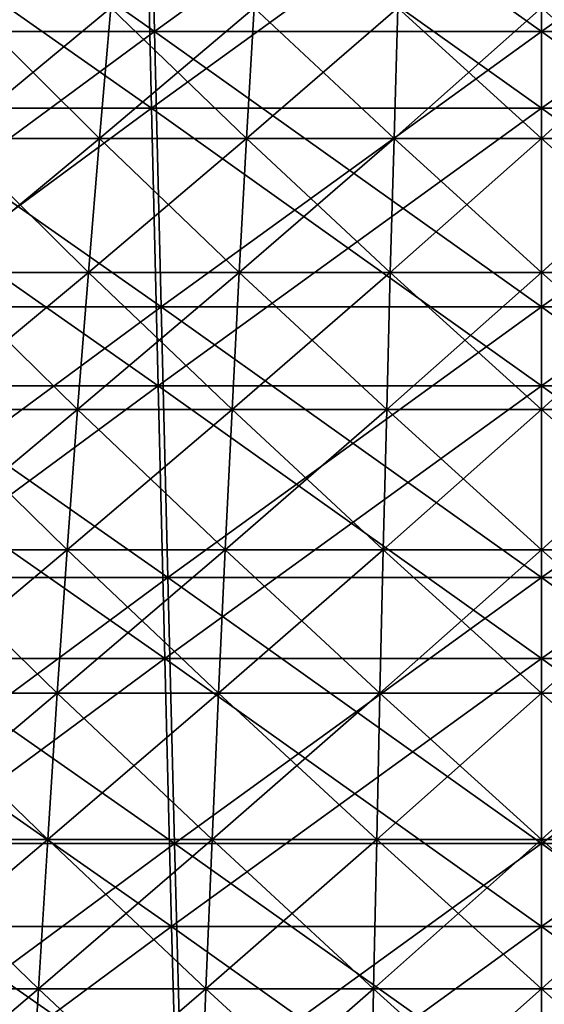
# Model space of a CAD drawing. Header units: millimetres. Extents: x -250 to 250, y -45 to 4150.
# Tile 459 of 656: x -8 to 0, y 3986 to 4002. Entities that reach past the tile are written whole.
import ezdxf

# ---------------------------------------------------------------- set-up
doc = ezdxf.new("R2010")
doc.units = ezdxf.units.MM
doc.header["$LTSCALE"] = 81.481481
for name, color, linetype in [('19', 7, 'CONTINUOUS'), ('20', 7, 'CONTINUOUS'), ('21', 7, 'CONTINUOUS'), ('22', 7, 'CONTINUOUS'), ('23', 7, 'CONTINUOUS'), ('24', 7, 'CONTINUOUS')]:
    doc.layers.add(name, color=color, linetype=linetype)

msp = doc.modelspace()

# ---------------------------------------------------------------- linework, layer by layer
at = {"layer": '19', "color": 7, "linetype": 'CONTINUOUS'}
for points in [[(-6.273, 4005.044, -203.589), (-12.339, 4000.58, -200.054), (-12.539, 4005.044, -203.299), (-6.273, 4005.044, -203.589)], [(-6.172, 4000.58, -200.339), (-12.339, 4000.58, -200.054), (-6.273, 4005.044, -203.589), (-6.172, 4000.58, -200.339)], [(0, 4005.044, -203.685), (-6.172, 4000.58, -200.339), (-6.273, 4005.044, -203.589), (0, 4005.044, -203.685)], [(0, 4000.58, -200.434), (-6.172, 4000.58, -200.339), (0, 4005.044, -203.685), (0, 4000.58, -200.434)], [(6.172, 4000.58, -200.339), (0, 4000.58, -200.434), (6.273, 4005.044, -203.589), (6.172, 4000.58, -200.339)], [(6.273, 4005.044, -203.589), (0, 4000.58, -200.434), (0, 4005.044, -203.685), (6.273, 4005.044, -203.589)], [(-6.172, 4000.58, -200.339), (-12.133, 3996.189, -196.711), (-12.339, 4000.58, -200.054), (-6.172, 4000.58, -200.339)], [(-6.069, 3996.189, -196.991), (-12.133, 3996.189, -196.711), (-6.172, 4000.58, -200.339), (-6.069, 3996.189, -196.991)], [(0, 4000.58, -200.434), (-6.069, 3996.189, -196.991), (-6.172, 4000.58, -200.339), (0, 4000.58, -200.434)], [(0, 3996.189, -197.084), (-6.069, 3996.189, -196.991), (0, 4000.58, -200.434), (0, 3996.189, -197.084)], [(6.069, 3996.189, -196.991), (0, 3996.189, -197.084), (6.172, 4000.58, -200.339), (6.069, 3996.189, -196.991)], [(6.172, 4000.58, -200.339), (0, 3996.189, -197.084), (0, 4000.58, -200.434), (6.172, 4000.58, -200.339)], [(-6.069, 3996.189, -196.991), (-11.921, 3991.873, -193.272), (-12.133, 3996.189, -196.711), (-6.069, 3996.189, -196.991)], [(-5.963, 3991.873, -193.547), (-11.921, 3991.873, -193.272), (-6.069, 3996.189, -196.991), (-5.963, 3991.873, -193.547)], [(0, 3996.189, -197.084), (-5.963, 3991.873, -193.547), (-6.069, 3996.189, -196.991), (0, 3996.189, -197.084)], [(0, 3991.873, -193.639), (-5.963, 3991.873, -193.547), (0, 3996.189, -197.084), (0, 3991.873, -193.639)], [(5.963, 3991.873, -193.547), (0, 3991.873, -193.639), (6.069, 3996.189, -196.991), (5.963, 3991.873, -193.547)], [(6.069, 3996.189, -196.991), (0, 3991.873, -193.639), (0, 3996.189, -197.084), (6.069, 3996.189, -196.991)], [(-5.963, 3991.873, -193.547), (-11.703, 3987.635, -189.738), (-11.921, 3991.873, -193.272), (-5.963, 3991.873, -193.547)], [(-5.854, 3987.635, -190.009), (-11.703, 3987.635, -189.738), (-5.963, 3991.873, -193.547), (-5.854, 3987.635, -190.009)], [(0, 3991.873, -193.639), (-5.854, 3987.635, -190.009), (-5.963, 3991.873, -193.547), (0, 3991.873, -193.639)], [(0, 3987.635, -190.099), (-5.854, 3987.635, -190.009), (0, 3991.873, -193.639), (0, 3987.635, -190.099)], [(5.854, 3987.635, -190.009), (0, 3987.635, -190.099), (5.963, 3991.873, -193.547), (5.854, 3987.635, -190.009)], [(5.963, 3991.873, -193.547), (0, 3987.635, -190.099), (0, 3991.873, -193.639), (5.963, 3991.873, -193.547)], [(-5.854, 3987.635, -190.009), (-11.479, 3983.475, -186.112), (-11.703, 3987.635, -189.738), (-5.854, 3987.635, -190.009)], [(-5.742, 3983.475, -186.377), (-11.479, 3983.475, -186.112), (-5.854, 3987.635, -190.009), (-5.742, 3983.475, -186.377)], [(0, 3987.635, -190.099), (-5.742, 3983.475, -186.377), (-5.854, 3987.635, -190.009), (0, 3987.635, -190.099)], [(0, 3983.475, -186.466), (-5.742, 3983.475, -186.377), (0, 3987.635, -190.099), (0, 3983.475, -186.466)], [(5.742, 3983.475, -186.377), (0, 3983.475, -186.466), (5.854, 3987.635, -190.009), (5.742, 3983.475, -186.377)], [(5.854, 3987.635, -190.009), (0, 3983.475, -186.466), (0, 3987.635, -190.099), (5.854, 3987.635, -190.009)]]:
    msp.add_3dface(points, dxfattribs=at)
at = {"layer": '20', "color": 7, "linetype": 'CONTINUOUS'}
for points in [[(-12.339, 4000.58, 200.054), (-6.172, 4000.58, 200.339), (-12.539, 4005.044, 203.299), (-12.339, 4000.58, 200.054)], [(-12.539, 4005.044, 203.299), (-6.172, 4000.58, 200.339), (-6.273, 4005.044, 203.589), (-12.539, 4005.044, 203.299)], [(-6.172, 4000.58, 200.339), (0, 4000.58, 200.434), (-6.273, 4005.044, 203.589), (-6.172, 4000.58, 200.339)], [(-6.273, 4005.044, 203.589), (0, 4000.58, 200.434), (0, 4005.044, 203.685), (-6.273, 4005.044, 203.589)], [(0, 4000.58, 200.434), (6.172, 4000.58, 200.339), (0, 4005.044, 203.685), (0, 4000.58, 200.434)], [(0, 4005.044, 203.685), (6.172, 4000.58, 200.339), (6.273, 4005.044, 203.589), (0, 4005.044, 203.685)], [(-12.133, 3996.189, 196.711), (-6.069, 3996.189, 196.991), (-12.339, 4000.58, 200.054), (-12.133, 3996.189, 196.711)], [(-12.339, 4000.58, 200.054), (-6.069, 3996.189, 196.991), (-6.172, 4000.58, 200.339), (-12.339, 4000.58, 200.054)], [(-6.069, 3996.189, 196.991), (0, 3996.189, 197.084), (-6.172, 4000.58, 200.339), (-6.069, 3996.189, 196.991)], [(-6.172, 4000.58, 200.339), (0, 3996.189, 197.084), (0, 4000.58, 200.434), (-6.172, 4000.58, 200.339)], [(0, 3996.189, 197.084), (6.069, 3996.189, 196.991), (0, 4000.58, 200.434), (0, 3996.189, 197.084)], [(0, 4000.58, 200.434), (6.069, 3996.189, 196.991), (6.172, 4000.58, 200.339), (0, 4000.58, 200.434)], [(-11.921, 3991.873, 193.272), (-5.963, 3991.873, 193.547), (-12.133, 3996.189, 196.711), (-11.921, 3991.873, 193.272)], [(-12.133, 3996.189, 196.711), (-5.963, 3991.873, 193.547), (-6.069, 3996.189, 196.991), (-12.133, 3996.189, 196.711)], [(-5.963, 3991.873, 193.547), (0, 3991.873, 193.639), (-6.069, 3996.189, 196.991), (-5.963, 3991.873, 193.547)], [(-6.069, 3996.189, 196.991), (0, 3991.873, 193.639), (0, 3996.189, 197.084), (-6.069, 3996.189, 196.991)], [(0, 3991.873, 193.639), (5.963, 3991.873, 193.547), (0, 3996.189, 197.084), (0, 3991.873, 193.639)], [(0, 3996.189, 197.084), (5.963, 3991.873, 193.547), (6.069, 3996.189, 196.991), (0, 3996.189, 197.084)], [(-11.703, 3987.635, 189.738), (-5.854, 3987.635, 190.009), (-11.921, 3991.873, 193.272), (-11.703, 3987.635, 189.738)], [(-11.921, 3991.873, 193.272), (-5.854, 3987.635, 190.009), (-5.963, 3991.873, 193.547), (-11.921, 3991.873, 193.272)], [(-5.854, 3987.635, 190.009), (0, 3987.635, 190.099), (-5.963, 3991.873, 193.547), (-5.854, 3987.635, 190.009)], [(-5.963, 3991.873, 193.547), (0, 3987.635, 190.099), (0, 3991.873, 193.639), (-5.963, 3991.873, 193.547)], [(0, 3987.635, 190.099), (5.854, 3987.635, 190.009), (0, 3991.873, 193.639), (0, 3987.635, 190.099)], [(0, 3991.873, 193.639), (5.854, 3987.635, 190.009), (5.963, 3991.873, 193.547), (0, 3991.873, 193.639)], [(-11.479, 3983.475, 186.112), (-5.742, 3983.475, 186.377), (-11.703, 3987.635, 189.738), (-11.479, 3983.475, 186.112)], [(-11.703, 3987.635, 189.738), (-5.742, 3983.475, 186.377), (-5.854, 3987.635, 190.009), (-11.703, 3987.635, 189.738)], [(-5.742, 3983.475, 186.377), (0, 3983.475, 186.466), (-5.854, 3987.635, 190.009), (-5.742, 3983.475, 186.377)], [(-5.854, 3987.635, 190.009), (0, 3983.475, 186.466), (0, 3987.635, 190.099), (-5.854, 3987.635, 190.009)], [(0, 3983.475, 186.466), (5.742, 3983.475, 186.377), (0, 3987.635, 190.099), (0, 3983.475, 186.466)], [(0, 3987.635, 190.099), (5.742, 3983.475, 186.377), (5.854, 3987.635, 190.009), (0, 3987.635, 190.099)]]:
    msp.add_3dface(points, dxfattribs=at)
at = {"layer": '21', "color": 7, "linetype": 'CONTINUOUS'}
for points in [[(-6.223, 4006.221, 201.972), (-12.241, 4001.793, 198.466), (-12.439, 4006.221, 201.685), (-6.223, 4006.221, 201.972)], [(-6.123, 4001.793, 198.749), (-12.241, 4001.793, 198.466), (-6.223, 4006.221, 201.972), (-6.123, 4001.793, 198.749)], [(0, 4006.221, 202.068), (-6.123, 4001.793, 198.749), (-6.223, 4006.221, 201.972), (0, 4006.221, 202.068)], [(0, 4001.793, 198.843), (-6.123, 4001.793, 198.749), (0, 4006.221, 202.068), (0, 4001.793, 198.843)], [(6.123, 4001.793, 198.749), (0, 4001.793, 198.843), (6.223, 4006.221, 201.972), (6.123, 4001.793, 198.749)], [(6.223, 4006.221, 201.972), (0, 4001.793, 198.843), (0, 4006.221, 202.068), (6.223, 4006.221, 201.972)], [(-6.123, 4001.793, 198.749), (-12.036, 3997.437, 195.151), (-12.241, 4001.793, 198.466), (-6.123, 4001.793, 198.749)], [(-6.021, 3997.437, 195.429), (-12.036, 3997.437, 195.151), (-6.123, 4001.793, 198.749), (-6.021, 3997.437, 195.429)], [(0, 4001.793, 198.843), (-6.021, 3997.437, 195.429), (-6.123, 4001.793, 198.749), (0, 4001.793, 198.843)], [(0, 3997.437, 195.521), (-6.021, 3997.437, 195.429), (0, 4001.793, 198.843), (0, 3997.437, 195.521)], [(6.021, 3997.437, 195.429), (0, 3997.437, 195.521), (6.123, 4001.793, 198.749), (6.021, 3997.437, 195.429)], [(6.123, 4001.793, 198.749), (0, 3997.437, 195.521), (0, 4001.793, 198.843), (6.123, 4001.793, 198.749)], [(-6.021, 3997.437, 195.429), (-11.826, 3993.156, 191.74), (-12.036, 3997.437, 195.151), (-6.021, 3997.437, 195.429)], [(-5.916, 3993.156, 192.013), (-11.826, 3993.156, 191.74), (-6.021, 3997.437, 195.429), (-5.916, 3993.156, 192.013)], [(0, 3997.437, 195.521), (-5.916, 3993.156, 192.013), (-6.021, 3997.437, 195.429), (0, 3997.437, 195.521)], [(0, 3993.156, 192.104), (-5.916, 3993.156, 192.013), (0, 3997.437, 195.521), (0, 3993.156, 192.104)], [(5.916, 3993.156, 192.013), (0, 3993.156, 192.104), (6.021, 3997.437, 195.429), (5.916, 3993.156, 192.013)], [(6.021, 3997.437, 195.429), (0, 3993.156, 192.104), (0, 3997.437, 195.521), (6.021, 3997.437, 195.429)], [(-5.916, 3993.156, 192.013), (-11.61, 3988.952, 188.236), (-11.826, 3993.156, 191.74), (-5.916, 3993.156, 192.013)], [(-5.808, 3988.952, 188.504), (-11.61, 3988.952, 188.236), (-5.916, 3993.156, 192.013), (-5.808, 3988.952, 188.504)], [(0, 3993.156, 192.104), (-5.808, 3988.952, 188.504), (-5.916, 3993.156, 192.013), (0, 3993.156, 192.104)], [(0, 3988.952, 188.593), (-5.808, 3988.952, 188.504), (0, 3993.156, 192.104), (0, 3988.952, 188.593)], [(5.808, 3988.952, 188.504), (0, 3988.952, 188.593), (5.916, 3993.156, 192.013), (5.808, 3988.952, 188.504)], [(5.916, 3993.156, 192.013), (0, 3988.952, 188.593), (0, 3993.156, 192.104), (5.916, 3993.156, 192.013)], [(-5.808, 3988.952, 188.504), (-11.388, 3984.826, 184.64), (-11.61, 3988.952, 188.236), (-5.808, 3988.952, 188.504)], [(-5.697, 3984.826, 184.903), (-11.388, 3984.826, 184.64), (-5.808, 3988.952, 188.504), (-5.697, 3984.826, 184.903)], [(0, 3988.952, 188.593), (-5.697, 3984.826, 184.903), (-5.808, 3988.952, 188.504), (0, 3988.952, 188.593)], [(0, 3984.826, 184.991), (-5.697, 3984.826, 184.903), (0, 3988.952, 188.593), (0, 3984.826, 184.991)], [(5.697, 3984.826, 184.903), (0, 3984.826, 184.991), (5.808, 3988.952, 188.504), (5.697, 3984.826, 184.903)], [(5.808, 3988.952, 188.504), (0, 3984.826, 184.991), (0, 3988.952, 188.593), (5.808, 3988.952, 188.504)]]:
    msp.add_3dface(points, dxfattribs=at)
at = {"layer": '22', "color": 7, "linetype": 'CONTINUOUS'}
for points in [[(-12.241, 4001.793, -198.466), (-6.123, 4001.793, -198.749), (-12.439, 4006.221, -201.685), (-12.241, 4001.793, -198.466)], [(-12.439, 4006.221, -201.685), (-6.123, 4001.793, -198.749), (-6.223, 4006.221, -201.972), (-12.439, 4006.221, -201.685)], [(-6.123, 4001.793, -198.749), (0, 4001.793, -198.843), (-6.223, 4006.221, -201.972), (-6.123, 4001.793, -198.749)], [(-6.223, 4006.221, -201.972), (0, 4001.793, -198.843), (0, 4006.221, -202.068), (-6.223, 4006.221, -201.972)], [(0, 4001.793, -198.843), (6.123, 4001.793, -198.749), (0, 4006.221, -202.068), (0, 4001.793, -198.843)], [(0, 4006.221, -202.068), (6.123, 4001.793, -198.749), (6.223, 4006.221, -201.972), (0, 4006.221, -202.068)], [(-12.036, 3997.437, -195.151), (-6.021, 3997.437, -195.429), (-12.241, 4001.793, -198.466), (-12.036, 3997.437, -195.151)], [(-12.241, 4001.793, -198.466), (-6.021, 3997.437, -195.429), (-6.123, 4001.793, -198.749), (-12.241, 4001.793, -198.466)], [(-6.021, 3997.437, -195.429), (0, 3997.437, -195.521), (-6.123, 4001.793, -198.749), (-6.021, 3997.437, -195.429)], [(-6.123, 4001.793, -198.749), (0, 3997.437, -195.521), (0, 4001.793, -198.843), (-6.123, 4001.793, -198.749)], [(0, 3997.437, -195.521), (6.021, 3997.437, -195.429), (0, 4001.793, -198.843), (0, 3997.437, -195.521)], [(0, 4001.793, -198.843), (6.021, 3997.437, -195.429), (6.123, 4001.793, -198.749), (0, 4001.793, -198.843)], [(-11.826, 3993.156, -191.74), (-5.916, 3993.156, -192.013), (-12.036, 3997.437, -195.151), (-11.826, 3993.156, -191.74)], [(-12.036, 3997.437, -195.151), (-5.916, 3993.156, -192.013), (-6.021, 3997.437, -195.429), (-12.036, 3997.437, -195.151)], [(-5.916, 3993.156, -192.013), (0, 3993.156, -192.104), (-6.021, 3997.437, -195.429), (-5.916, 3993.156, -192.013)], [(-6.021, 3997.437, -195.429), (0, 3993.156, -192.104), (0, 3997.437, -195.521), (-6.021, 3997.437, -195.429)], [(0, 3993.156, -192.104), (5.916, 3993.156, -192.013), (0, 3997.437, -195.521), (0, 3993.156, -192.104)], [(0, 3997.437, -195.521), (5.916, 3993.156, -192.013), (6.021, 3997.437, -195.429), (0, 3997.437, -195.521)], [(-11.61, 3988.952, -188.236), (-5.808, 3988.952, -188.504), (-11.826, 3993.156, -191.74), (-11.61, 3988.952, -188.236)], [(-11.826, 3993.156, -191.74), (-5.808, 3988.952, -188.504), (-5.916, 3993.156, -192.013), (-11.826, 3993.156, -191.74)], [(-5.808, 3988.952, -188.504), (0, 3988.952, -188.593), (-5.916, 3993.156, -192.013), (-5.808, 3988.952, -188.504)], [(-5.916, 3993.156, -192.013), (0, 3988.952, -188.593), (0, 3993.156, -192.104), (-5.916, 3993.156, -192.013)], [(0, 3988.952, -188.593), (5.808, 3988.952, -188.504), (0, 3993.156, -192.104), (0, 3988.952, -188.593)], [(0, 3993.156, -192.104), (5.808, 3988.952, -188.504), (5.916, 3993.156, -192.013), (0, 3993.156, -192.104)], [(-11.388, 3984.826, -184.64), (-5.697, 3984.826, -184.903), (-11.61, 3988.952, -188.236), (-11.388, 3984.826, -184.64)], [(-11.61, 3988.952, -188.236), (-5.697, 3984.826, -184.903), (-5.808, 3988.952, -188.504), (-11.61, 3988.952, -188.236)], [(-5.697, 3984.826, -184.903), (0, 3984.826, -184.991), (-5.808, 3988.952, -188.504), (-5.697, 3984.826, -184.903)], [(-5.808, 3988.952, -188.504), (0, 3984.826, -184.991), (0, 3988.952, -188.593), (-5.808, 3988.952, -188.504)], [(0, 3984.826, -184.991), (5.697, 3984.826, -184.903), (0, 3988.952, -188.593), (0, 3984.826, -184.991)], [(0, 3988.952, -188.593), (5.697, 3984.826, -184.903), (5.808, 3988.952, -188.504), (0, 3988.952, -188.593)]]:
    msp.add_3dface(points, dxfattribs=at)
at = {"layer": '23', "color": 7, "linetype": 'CONTINUOUS'}
for points in [[(-9.319, 4000.099, 75.26), (-6.997, 4000.099, 75.512), (-9.079, 4002.165, 73.324), (-9.319, 4000.099, 75.26)], [(-9.079, 4002.165, 73.324), (-6.997, 4000.099, 75.512), (-6.817, 4002.165, 73.569), (-9.079, 4002.165, 73.324)], [(-6.997, 4000.099, 75.512), (-4.668, 4000.099, 75.691), (-6.817, 4002.165, 73.569), (-6.997, 4000.099, 75.512)], [(-6.817, 4002.165, 73.569), (-4.668, 4000.099, 75.691), (-4.548, 4002.165, 73.744), (-6.817, 4002.165, 73.569)], [(-4.668, 4000.099, 75.691), (-2.335, 4000.099, 75.799), (-4.548, 4002.165, 73.744), (-4.668, 4000.099, 75.691)], [(-4.548, 4002.165, 73.744), (-2.335, 4000.099, 75.799), (-2.275, 4002.165, 73.849), (-4.548, 4002.165, 73.744)], [(-2.335, 4000.099, 75.799), (0, 4000.099, 75.835), (-2.275, 4002.165, 73.849), (-2.335, 4000.099, 75.799)], [(-2.275, 4002.165, 73.849), (0, 4000.099, 75.835), (0, 4002.165, 73.884), (-2.275, 4002.165, 73.849)], [(0, 4000.099, 75.835), (2.335, 4000.099, 75.799), (0, 4002.165, 73.884), (0, 4000.099, 75.835)], [(0, 4002.165, 73.884), (2.335, 4000.099, 75.799), (2.275, 4002.165, 73.849), (0, 4002.165, 73.884)], [(-9.552, 3997.981, 77.14), (-7.172, 3997.981, 77.397), (-9.319, 4000.099, 75.26), (-9.552, 3997.981, 77.14)], [(-9.319, 4000.099, 75.26), (-7.172, 3997.981, 77.397), (-6.997, 4000.099, 75.512), (-9.319, 4000.099, 75.26)], [(-7.172, 3997.981, 77.397), (-4.785, 3997.981, 77.581), (-6.997, 4000.099, 75.512), (-7.172, 3997.981, 77.397)], [(-6.997, 4000.099, 75.512), (-4.785, 3997.981, 77.581), (-4.668, 4000.099, 75.691), (-6.997, 4000.099, 75.512)], [(-4.785, 3997.981, 77.581), (-2.394, 3997.981, 77.692), (-4.668, 4000.099, 75.691), (-4.785, 3997.981, 77.581)], [(-4.668, 4000.099, 75.691), (-2.394, 3997.981, 77.692), (-2.335, 4000.099, 75.799), (-4.668, 4000.099, 75.691)], [(-2.394, 3997.981, 77.692), (0, 3997.981, 77.729), (-2.335, 4000.099, 75.799), (-2.394, 3997.981, 77.692)], [(-2.335, 4000.099, 75.799), (0, 3997.981, 77.729), (0, 4000.099, 75.835), (-2.335, 4000.099, 75.799)], [(0, 3997.981, 77.729), (2.394, 3997.981, 77.692), (0, 4000.099, 75.835), (0, 3997.981, 77.729)], [(0, 4000.099, 75.835), (2.394, 3997.981, 77.692), (2.335, 4000.099, 75.799), (0, 4000.099, 75.835)], [(-9.777, 3995.812, 78.96), (-7.341, 3995.812, 79.224), (-9.552, 3997.981, 77.14), (-9.777, 3995.812, 78.96)], [(-9.552, 3997.981, 77.14), (-7.341, 3995.812, 79.224), (-7.172, 3997.981, 77.397), (-9.552, 3997.981, 77.14)], [(-7.341, 3995.812, 79.224), (-4.898, 3995.812, 79.412), (-7.172, 3997.981, 77.397), (-7.341, 3995.812, 79.224)], [(-7.172, 3997.981, 77.397), (-4.898, 3995.812, 79.412), (-4.785, 3997.981, 77.581), (-7.172, 3997.981, 77.397)], [(-4.898, 3995.812, 79.412), (-2.45, 3995.812, 79.526), (-4.785, 3997.981, 77.581), (-4.898, 3995.812, 79.412)], [(-4.785, 3997.981, 77.581), (-2.45, 3995.812, 79.526), (-2.394, 3997.981, 77.692), (-4.785, 3997.981, 77.581)], [(-2.45, 3995.812, 79.526), (0, 3995.812, 79.563), (-2.394, 3997.981, 77.692), (-2.45, 3995.812, 79.526)], [(-2.394, 3997.981, 77.692), (0, 3995.812, 79.563), (0, 3997.981, 77.729), (-2.394, 3997.981, 77.692)], [(0, 3995.812, 79.563), (2.45, 3995.812, 79.526), (0, 3997.981, 77.729), (0, 3995.812, 79.563)], [(0, 3997.981, 77.729), (2.45, 3995.812, 79.526), (2.394, 3997.981, 77.692), (0, 3997.981, 77.729)], [(-9.995, 3993.592, 80.721), (-7.505, 3993.592, 80.99), (-9.777, 3995.812, 78.96), (-9.995, 3993.592, 80.721)], [(-9.777, 3995.812, 78.96), (-7.505, 3993.592, 80.99), (-7.341, 3995.812, 79.224), (-9.777, 3995.812, 78.96)], [(-7.505, 3993.592, 80.99), (-5.007, 3993.592, 81.183), (-7.341, 3995.812, 79.224), (-7.505, 3993.592, 80.99)], [(-7.341, 3995.812, 79.224), (-5.007, 3993.592, 81.183), (-4.898, 3995.812, 79.412), (-7.341, 3995.812, 79.224)], [(-5.007, 3993.592, 81.183), (-2.505, 3993.592, 81.299), (-4.898, 3995.812, 79.412), (-5.007, 3993.592, 81.183)], [(-4.898, 3995.812, 79.412), (-2.505, 3993.592, 81.299), (-2.45, 3995.812, 79.526), (-4.898, 3995.812, 79.412)], [(-2.505, 3993.592, 81.299), (0, 3993.592, 81.337), (-2.45, 3995.812, 79.526), (-2.505, 3993.592, 81.299)], [(-2.45, 3995.812, 79.526), (0, 3993.592, 81.337), (0, 3995.812, 79.563), (-2.45, 3995.812, 79.526)], [(0, 3993.592, 81.337), (2.505, 3993.592, 81.299), (0, 3995.812, 79.563), (0, 3993.592, 81.337)], [(0, 3995.812, 79.563), (2.505, 3993.592, 81.299), (2.45, 3995.812, 79.526), (0, 3995.812, 79.563)], [(-10.206, 3991.325, 82.42), (-7.663, 3991.325, 82.695), (-9.995, 3993.592, 80.721), (-10.206, 3991.325, 82.42)], [(-9.995, 3993.592, 80.721), (-7.663, 3991.325, 82.695), (-7.505, 3993.592, 80.99), (-9.995, 3993.592, 80.721)], [(-7.663, 3991.325, 82.695), (-5.113, 3991.325, 82.892), (-7.505, 3993.592, 80.99), (-7.663, 3991.325, 82.695)], [(-7.505, 3993.592, 80.99), (-5.113, 3991.325, 82.892), (-5.007, 3993.592, 81.183), (-7.505, 3993.592, 80.99)], [(-5.113, 3991.325, 82.892), (-2.558, 3991.325, 83.01), (-5.007, 3993.592, 81.183), (-5.113, 3991.325, 82.892)], [(-5.007, 3993.592, 81.183), (-2.558, 3991.325, 83.01), (-2.505, 3993.592, 81.299), (-5.007, 3993.592, 81.183)], [(-2.558, 3991.325, 83.01), (0, 3991.325, 83.049), (-2.505, 3993.592, 81.299), (-2.558, 3991.325, 83.01)], [(-2.505, 3993.592, 81.299), (0, 3991.325, 83.049), (0, 3993.592, 81.337), (-2.505, 3993.592, 81.299)], [(0, 3991.325, 83.049), (2.558, 3991.325, 83.01), (0, 3993.592, 81.337), (0, 3991.325, 83.049)], [(0, 3993.592, 81.337), (2.558, 3991.325, 83.01), (2.505, 3993.592, 81.299), (0, 3993.592, 81.337)], [(-10.408, 3989.011, 84.056), (-7.815, 3989.011, 84.337), (-10.206, 3991.325, 82.42), (-10.408, 3989.011, 84.056)], [(-10.206, 3991.325, 82.42), (-7.815, 3989.011, 84.337), (-7.663, 3991.325, 82.695), (-10.206, 3991.325, 82.42)], [(-7.815, 3989.011, 84.337), (-5.214, 3989.011, 84.537), (-7.663, 3991.325, 82.695), (-7.815, 3989.011, 84.337)], [(-7.663, 3991.325, 82.695), (-5.214, 3989.011, 84.537), (-5.113, 3991.325, 82.892), (-7.663, 3991.325, 82.695)], [(-5.214, 3989.011, 84.537), (-2.608, 3989.011, 84.658), (-5.113, 3991.325, 82.892), (-5.214, 3989.011, 84.537)], [(-5.113, 3991.325, 82.892), (-2.608, 3989.011, 84.658), (-2.558, 3991.325, 83.01), (-5.113, 3991.325, 82.892)], [(-2.608, 3989.011, 84.658), (0, 3989.011, 84.698), (-2.558, 3991.325, 83.01), (-2.608, 3989.011, 84.658)], [(-2.558, 3991.325, 83.01), (0, 3989.011, 84.698), (0, 3991.325, 83.049), (-2.558, 3991.325, 83.01)], [(0, 3989.011, 84.698), (2.608, 3989.011, 84.658), (0, 3991.325, 83.049), (0, 3989.011, 84.698)], [(0, 3991.325, 83.049), (2.608, 3989.011, 84.658), (2.558, 3991.325, 83.01), (0, 3991.325, 83.049)], [(-10.603, 3986.652, 85.628), (-7.961, 3986.652, 85.914), (-10.408, 3989.011, 84.056), (-10.603, 3986.652, 85.628)], [(-10.408, 3989.011, 84.056), (-7.961, 3986.652, 85.914), (-7.815, 3989.011, 84.337), (-10.408, 3989.011, 84.056)], [(-7.961, 3986.652, 85.914), (-5.312, 3986.652, 86.119), (-7.815, 3989.011, 84.337), (-7.961, 3986.652, 85.914)], [(-7.815, 3989.011, 84.337), (-5.312, 3986.652, 86.119), (-5.214, 3989.011, 84.537), (-7.815, 3989.011, 84.337)], [(-5.312, 3986.652, 86.119), (-2.657, 3986.652, 86.242), (-5.214, 3989.011, 84.537), (-5.312, 3986.652, 86.119)], [(-5.214, 3989.011, 84.537), (-2.657, 3986.652, 86.242), (-2.608, 3989.011, 84.658), (-5.214, 3989.011, 84.537)], [(-2.657, 3986.652, 86.242), (0, 3986.652, 86.282), (-2.608, 3989.011, 84.658), (-2.657, 3986.652, 86.242)], [(-2.608, 3989.011, 84.658), (0, 3986.652, 86.282), (0, 3989.011, 84.698), (-2.608, 3989.011, 84.658)], [(0, 3986.652, 86.282), (2.657, 3986.652, 86.242), (0, 3989.011, 84.698), (0, 3986.652, 86.282)], [(0, 3989.011, 84.698), (2.657, 3986.652, 86.242), (2.608, 3989.011, 84.658), (0, 3989.011, 84.698)], [(-10.79, 3984.251, 87.136), (-8.101, 3984.251, 87.427), (-10.603, 3986.652, 85.628), (-10.79, 3984.251, 87.136)], [(-10.603, 3986.652, 85.628), (-8.101, 3984.251, 87.427), (-7.961, 3986.652, 85.914), (-10.603, 3986.652, 85.628)], [(-8.101, 3984.251, 87.427), (-5.405, 3984.251, 87.635), (-7.961, 3986.652, 85.914), (-8.101, 3984.251, 87.427)], [(-7.961, 3986.652, 85.914), (-5.405, 3984.251, 87.635), (-5.312, 3986.652, 86.119), (-7.961, 3986.652, 85.914)], [(-5.405, 3984.251, 87.635), (-2.704, 3984.251, 87.76), (-5.312, 3986.652, 86.119), (-5.405, 3984.251, 87.635)], [(-5.312, 3986.652, 86.119), (-2.704, 3984.251, 87.76), (-2.657, 3986.652, 86.242), (-5.312, 3986.652, 86.119)], [(-2.704, 3984.251, 87.76), (0, 3984.251, 87.801), (-2.657, 3986.652, 86.242), (-2.704, 3984.251, 87.76)], [(-2.657, 3986.652, 86.242), (0, 3984.251, 87.801), (0, 3986.652, 86.282), (-2.657, 3986.652, 86.242)], [(0, 3984.251, 87.801), (2.704, 3984.251, 87.76), (0, 3986.652, 86.282), (0, 3984.251, 87.801)], [(0, 3986.652, 86.282), (2.704, 3984.251, 87.76), (2.657, 3986.652, 86.242), (0, 3986.652, 86.282)]]:
    msp.add_3dface(points, dxfattribs=at)
at = {"layer": '24', "color": 7, "linetype": 'CONTINUOUS'}
for points in [[(-6.997, 4000.099, -75.512), (-9.319, 4000.099, -75.26), (-6.817, 4002.165, -73.569), (-6.997, 4000.099, -75.512)], [(-6.817, 4002.165, -73.569), (-9.319, 4000.099, -75.26), (-9.079, 4002.165, -73.324), (-6.817, 4002.165, -73.569)], [(-4.668, 4000.099, -75.691), (-6.997, 4000.099, -75.512), (-4.548, 4002.165, -73.744), (-4.668, 4000.099, -75.691)], [(-4.548, 4002.165, -73.744), (-6.997, 4000.099, -75.512), (-6.817, 4002.165, -73.569), (-4.548, 4002.165, -73.744)], [(-2.335, 4000.099, -75.799), (-4.668, 4000.099, -75.691), (-2.275, 4002.165, -73.849), (-2.335, 4000.099, -75.799)], [(-2.275, 4002.165, -73.849), (-4.668, 4000.099, -75.691), (-4.548, 4002.165, -73.744), (-2.275, 4002.165, -73.849)], [(0, 4000.099, -75.835), (-2.335, 4000.099, -75.799), (0, 4002.165, -73.884), (0, 4000.099, -75.835)], [(0, 4002.165, -73.884), (-2.335, 4000.099, -75.799), (-2.275, 4002.165, -73.849), (0, 4002.165, -73.884)], [(2.335, 4000.099, -75.799), (0, 4000.099, -75.835), (2.275, 4002.165, -73.849), (2.335, 4000.099, -75.799)], [(2.275, 4002.165, -73.849), (0, 4000.099, -75.835), (0, 4002.165, -73.884), (2.275, 4002.165, -73.849)], [(-7.172, 3997.981, -77.397), (-9.552, 3997.981, -77.14), (-6.997, 4000.099, -75.512), (-7.172, 3997.981, -77.397)], [(-6.997, 4000.099, -75.512), (-9.552, 3997.981, -77.14), (-9.319, 4000.099, -75.26), (-6.997, 4000.099, -75.512)], [(-4.785, 3997.981, -77.581), (-7.172, 3997.981, -77.397), (-4.668, 4000.099, -75.691), (-4.785, 3997.981, -77.581)], [(-4.668, 4000.099, -75.691), (-7.172, 3997.981, -77.397), (-6.997, 4000.099, -75.512), (-4.668, 4000.099, -75.691)], [(-2.394, 3997.981, -77.692), (-4.785, 3997.981, -77.581), (-2.335, 4000.099, -75.799), (-2.394, 3997.981, -77.692)], [(-2.335, 4000.099, -75.799), (-4.785, 3997.981, -77.581), (-4.668, 4000.099, -75.691), (-2.335, 4000.099, -75.799)], [(0, 3997.981, -77.729), (-2.394, 3997.981, -77.692), (0, 4000.099, -75.835), (0, 3997.981, -77.729)], [(0, 4000.099, -75.835), (-2.394, 3997.981, -77.692), (-2.335, 4000.099, -75.799), (0, 4000.099, -75.835)], [(2.394, 3997.981, -77.692), (0, 3997.981, -77.729), (2.335, 4000.099, -75.799), (2.394, 3997.981, -77.692)], [(2.335, 4000.099, -75.799), (0, 3997.981, -77.729), (0, 4000.099, -75.835), (2.335, 4000.099, -75.799)], [(-7.341, 3995.812, -79.224), (-9.777, 3995.812, -78.96), (-7.172, 3997.981, -77.397), (-7.341, 3995.812, -79.224)], [(-7.172, 3997.981, -77.397), (-9.777, 3995.812, -78.96), (-9.552, 3997.981, -77.14), (-7.172, 3997.981, -77.397)], [(-4.898, 3995.812, -79.412), (-7.341, 3995.812, -79.224), (-4.785, 3997.981, -77.581), (-4.898, 3995.812, -79.412)], [(-4.785, 3997.981, -77.581), (-7.341, 3995.812, -79.224), (-7.172, 3997.981, -77.397), (-4.785, 3997.981, -77.581)], [(-2.45, 3995.812, -79.526), (-4.898, 3995.812, -79.412), (-2.394, 3997.981, -77.692), (-2.45, 3995.812, -79.526)], [(-2.394, 3997.981, -77.692), (-4.898, 3995.812, -79.412), (-4.785, 3997.981, -77.581), (-2.394, 3997.981, -77.692)], [(0, 3995.812, -79.563), (-2.45, 3995.812, -79.526), (0, 3997.981, -77.729), (0, 3995.812, -79.563)], [(0, 3997.981, -77.729), (-2.45, 3995.812, -79.526), (-2.394, 3997.981, -77.692), (0, 3997.981, -77.729)], [(2.45, 3995.812, -79.526), (0, 3995.812, -79.563), (2.394, 3997.981, -77.692), (2.45, 3995.812, -79.526)], [(2.394, 3997.981, -77.692), (0, 3995.812, -79.563), (0, 3997.981, -77.729), (2.394, 3997.981, -77.692)], [(-7.505, 3993.592, -80.99), (-9.995, 3993.592, -80.721), (-7.341, 3995.812, -79.224), (-7.505, 3993.592, -80.99)], [(-7.341, 3995.812, -79.224), (-9.995, 3993.592, -80.721), (-9.777, 3995.812, -78.96), (-7.341, 3995.812, -79.224)], [(-5.007, 3993.592, -81.183), (-7.505, 3993.592, -80.99), (-4.898, 3995.812, -79.412), (-5.007, 3993.592, -81.183)], [(-4.898, 3995.812, -79.412), (-7.505, 3993.592, -80.99), (-7.341, 3995.812, -79.224), (-4.898, 3995.812, -79.412)], [(-2.505, 3993.592, -81.299), (-5.007, 3993.592, -81.183), (-2.45, 3995.812, -79.526), (-2.505, 3993.592, -81.299)], [(-2.45, 3995.812, -79.526), (-5.007, 3993.592, -81.183), (-4.898, 3995.812, -79.412), (-2.45, 3995.812, -79.526)], [(0, 3993.592, -81.337), (-2.505, 3993.592, -81.299), (0, 3995.812, -79.563), (0, 3993.592, -81.337)], [(0, 3995.812, -79.563), (-2.505, 3993.592, -81.299), (-2.45, 3995.812, -79.526), (0, 3995.812, -79.563)], [(2.505, 3993.592, -81.299), (0, 3993.592, -81.337), (2.45, 3995.812, -79.526), (2.505, 3993.592, -81.299)], [(2.45, 3995.812, -79.526), (0, 3993.592, -81.337), (0, 3995.812, -79.563), (2.45, 3995.812, -79.526)], [(-7.663, 3991.325, -82.695), (-10.206, 3991.325, -82.42), (-7.505, 3993.592, -80.99), (-7.663, 3991.325, -82.695)], [(-7.505, 3993.592, -80.99), (-10.206, 3991.325, -82.42), (-9.995, 3993.592, -80.721), (-7.505, 3993.592, -80.99)], [(-5.113, 3991.325, -82.892), (-7.663, 3991.325, -82.695), (-5.007, 3993.592, -81.183), (-5.113, 3991.325, -82.892)], [(-5.007, 3993.592, -81.183), (-7.663, 3991.325, -82.695), (-7.505, 3993.592, -80.99), (-5.007, 3993.592, -81.183)], [(-2.558, 3991.325, -83.01), (-5.113, 3991.325, -82.892), (-2.505, 3993.592, -81.299), (-2.558, 3991.325, -83.01)], [(-2.505, 3993.592, -81.299), (-5.113, 3991.325, -82.892), (-5.007, 3993.592, -81.183), (-2.505, 3993.592, -81.299)], [(0, 3991.325, -83.049), (-2.558, 3991.325, -83.01), (0, 3993.592, -81.337), (0, 3991.325, -83.049)], [(0, 3993.592, -81.337), (-2.558, 3991.325, -83.01), (-2.505, 3993.592, -81.299), (0, 3993.592, -81.337)], [(2.558, 3991.325, -83.01), (0, 3991.325, -83.049), (2.505, 3993.592, -81.299), (2.558, 3991.325, -83.01)], [(2.505, 3993.592, -81.299), (0, 3991.325, -83.049), (0, 3993.592, -81.337), (2.505, 3993.592, -81.299)], [(-7.815, 3989.011, -84.337), (-10.408, 3989.011, -84.056), (-7.663, 3991.325, -82.695), (-7.815, 3989.011, -84.337)], [(-7.663, 3991.325, -82.695), (-10.408, 3989.011, -84.056), (-10.206, 3991.325, -82.42), (-7.663, 3991.325, -82.695)], [(-5.214, 3989.011, -84.537), (-7.815, 3989.011, -84.337), (-5.113, 3991.325, -82.892), (-5.214, 3989.011, -84.537)], [(-5.113, 3991.325, -82.892), (-7.815, 3989.011, -84.337), (-7.663, 3991.325, -82.695), (-5.113, 3991.325, -82.892)], [(-2.608, 3989.011, -84.658), (-5.214, 3989.011, -84.537), (-2.558, 3991.325, -83.01), (-2.608, 3989.011, -84.658)], [(-2.558, 3991.325, -83.01), (-5.214, 3989.011, -84.537), (-5.113, 3991.325, -82.892), (-2.558, 3991.325, -83.01)], [(0, 3989.011, -84.698), (-2.608, 3989.011, -84.658), (0, 3991.325, -83.049), (0, 3989.011, -84.698)], [(0, 3991.325, -83.049), (-2.608, 3989.011, -84.658), (-2.558, 3991.325, -83.01), (0, 3991.325, -83.049)], [(2.608, 3989.011, -84.658), (0, 3989.011, -84.698), (2.558, 3991.325, -83.01), (2.608, 3989.011, -84.658)], [(2.558, 3991.325, -83.01), (0, 3989.011, -84.698), (0, 3991.325, -83.049), (2.558, 3991.325, -83.01)], [(-7.961, 3986.652, -85.914), (-10.603, 3986.652, -85.628), (-7.815, 3989.011, -84.337), (-7.961, 3986.652, -85.914)], [(-7.815, 3989.011, -84.337), (-10.603, 3986.652, -85.628), (-10.408, 3989.011, -84.056), (-7.815, 3989.011, -84.337)], [(-5.312, 3986.652, -86.119), (-7.961, 3986.652, -85.914), (-5.214, 3989.011, -84.537), (-5.312, 3986.652, -86.119)], [(-5.214, 3989.011, -84.537), (-7.961, 3986.652, -85.914), (-7.815, 3989.011, -84.337), (-5.214, 3989.011, -84.537)], [(-2.657, 3986.652, -86.242), (-5.312, 3986.652, -86.119), (-2.608, 3989.011, -84.658), (-2.657, 3986.652, -86.242)], [(-2.608, 3989.011, -84.658), (-5.312, 3986.652, -86.119), (-5.214, 3989.011, -84.537), (-2.608, 3989.011, -84.658)], [(0, 3986.652, -86.282), (-2.657, 3986.652, -86.242), (0, 3989.011, -84.698), (0, 3986.652, -86.282)], [(0, 3989.011, -84.698), (-2.657, 3986.652, -86.242), (-2.608, 3989.011, -84.658), (0, 3989.011, -84.698)], [(2.657, 3986.652, -86.242), (0, 3986.652, -86.282), (2.608, 3989.011, -84.658), (2.657, 3986.652, -86.242)], [(2.608, 3989.011, -84.658), (0, 3986.652, -86.282), (0, 3989.011, -84.698), (2.608, 3989.011, -84.658)], [(-8.101, 3984.251, -87.427), (-10.79, 3984.251, -87.136), (-7.961, 3986.652, -85.914), (-8.101, 3984.251, -87.427)], [(-7.961, 3986.652, -85.914), (-10.79, 3984.251, -87.136), (-10.603, 3986.652, -85.628), (-7.961, 3986.652, -85.914)], [(-5.405, 3984.251, -87.635), (-8.101, 3984.251, -87.427), (-5.312, 3986.652, -86.119), (-5.405, 3984.251, -87.635)], [(-5.312, 3986.652, -86.119), (-8.101, 3984.251, -87.427), (-7.961, 3986.652, -85.914), (-5.312, 3986.652, -86.119)], [(-2.704, 3984.251, -87.76), (-5.405, 3984.251, -87.635), (-2.657, 3986.652, -86.242), (-2.704, 3984.251, -87.76)], [(-2.657, 3986.652, -86.242), (-5.405, 3984.251, -87.635), (-5.312, 3986.652, -86.119), (-2.657, 3986.652, -86.242)], [(0, 3984.251, -87.801), (-2.704, 3984.251, -87.76), (0, 3986.652, -86.282), (0, 3984.251, -87.801)], [(0, 3986.652, -86.282), (-2.704, 3984.251, -87.76), (-2.657, 3986.652, -86.242), (0, 3986.652, -86.282)], [(2.704, 3984.251, -87.76), (0, 3984.251, -87.801), (2.657, 3986.652, -86.242), (2.704, 3984.251, -87.76)], [(2.657, 3986.652, -86.242), (0, 3984.251, -87.801), (0, 3986.652, -86.282), (2.657, 3986.652, -86.242)]]:
    msp.add_3dface(points, dxfattribs=at)

doc.saveas('drawing.dxf')
